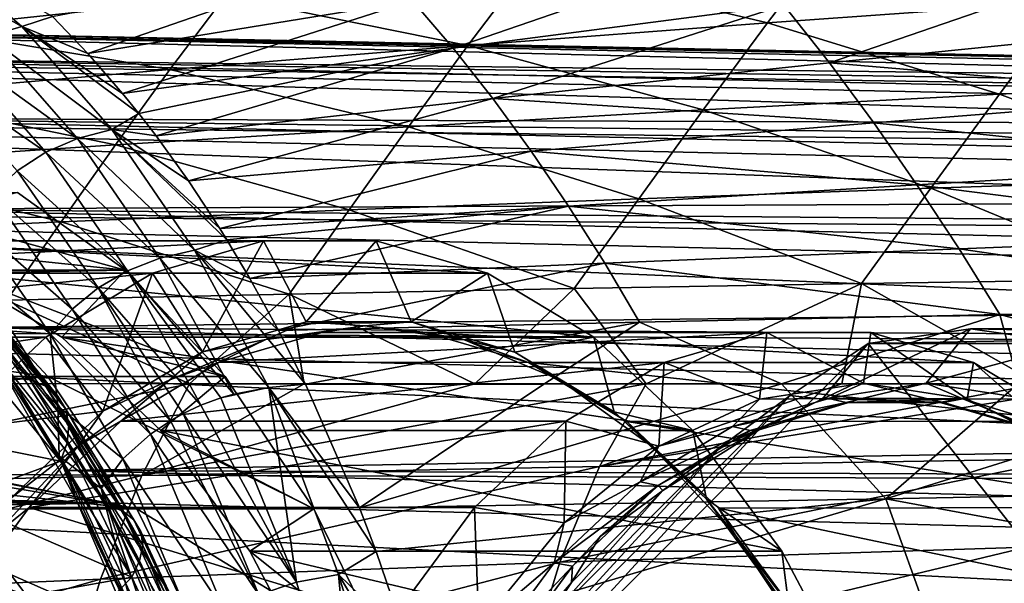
# Model space of a CAD drawing. Header units: metres. Extents: x 26 to 263, y -109 to 109.
# Tile 646 of 656: x 111.85 to 120.96, y 84.1 to 89.31. Entities that reach past the tile are written whole.
import ezdxf

# ---------------------------------------------------------------- set-up
doc = ezdxf.new("R2010")
doc.units = ezdxf.units.M
doc.layers.add('solid_500750', color=7, linetype='CONTINUOUS')

msp = doc.modelspace()

# ---------------------------------------------------------------- linework, layer by layer
at = {"layer": 'solid_500750'}
for points in [[(116.556099, 89.806755, 32.886768), (118.769066, 89.281021, 36.017475), (119.370262, 90.07058, 35.160942)], [(119.370262, 90.07058, 35.160942), (118.769066, 89.281021, 36.017475), (121.550667, 89.477959, 38.337162)], [(110.673996, 89.919228, 8.812799), (110.982269, 90.017693, 8.928707), (111.872116, 89.245651, 7.657878)], [(111.872116, 89.245651, 7.657878), (110.982269, 90.017693, 8.928707), (112.156128, 89.338829, 7.861714)], [(110.673996, 89.919228, 8.812799), (111.872116, 89.245651, 7.657878), (111.557869, 89.154533, 7.550462)], [(112.48484, 88.995804, 7.392269), (112.156128, 89.338829, 7.861714), (115.101013, 89.902779, 9.880235)], [(115.485825, 89.485756, 9.331633), (112.48484, 88.995804, 7.392269), (115.101013, 89.902779, 9.880235)], [(115.861801, 89.045341, 8.795143), (115.485825, 89.485756, 9.331633), (118.493271, 89.952568, 11.284496)], [(118.922707, 89.443428, 10.671957), (115.861801, 89.045341, 8.795143), (118.493271, 89.952568, 11.284496)], [(110.962791, 89.229538, 28.306192), (113.752869, 89.526459, 30.601374), (111.433998, 89.826286, 27.633202)], [(113.752869, 89.526459, 30.601374), (115.998672, 89.071075, 33.681271), (116.556099, 89.806755, 32.886768)], [(116.556099, 89.806755, 32.886768), (115.998672, 89.071075, 33.681271), (118.769066, 89.281021, 36.017475)], [(119.342758, 88.911186, 10.072039), (118.922707, 89.443428, 10.671957), (121.985664, 89.821327, 12.563896)], [(122.456795, 89.22438, 11.891018), (119.342758, 88.911186, 10.072039), (121.985664, 89.821327, 12.563896)], [(110.962791, 89.229538, 28.306192), (113.241776, 88.847969, 31.330036), (113.752869, 89.526459, 30.601374)], [(113.752869, 89.526459, 30.601374), (113.241776, 88.847969, 31.330036), (115.998672, 89.071075, 33.681271)], [(112.804817, 88.627167, 6.935296), (112.48484, 88.995804, 7.392269), (115.485825, 89.485756, 9.331633)], [(115.861801, 89.045341, 8.795143), (112.804817, 88.627167, 6.935296), (115.485825, 89.485756, 9.331633)], [(116.228165, 88.5811, 8.271905), (115.861801, 89.045341, 8.795143), (118.922707, 89.443428, 10.671957)], [(119.342758, 88.911186, 10.072039), (116.228165, 88.5811, 8.271905), (118.922707, 89.443428, 10.671957)], [(121.550667, 89.477959, 38.337162), (118.769066, 89.281021, 36.017475), (120.914963, 88.621521, 39.240723)], [(121.550667, 89.477959, 38.337162), (120.914963, 88.621521, 39.240723), (123.666481, 88.758636, 41.596771)], [(136.725693, 88.484215, 36.473999), (105.176247, 88.970764, 15.557454), (106.277962, 89.260277, 13.984038)], [(137.832581, 88.636101, 34.893204), (106.277962, 89.260277, 13.984038), (107.392128, 89.260277, 12.392848)], [(137.277435, 88.598068, 35.686047), (136.725693, 88.484215, 36.473999), (106.277962, 89.260277, 13.984038)], [(137.832581, 88.636101, 34.893204), (137.277435, 88.598068, 35.686047), (106.277962, 89.260277, 13.984038)], [(138.387741, 88.598076, 34.100365), (107.392128, 89.260277, 12.392848), (108.493843, 88.970764, 10.819432)], [(138.387741, 88.598076, 34.100365), (137.832581, 88.636101, 34.893204), (107.392128, 89.260277, 12.392848)], [(111.872116, 89.245651, 7.657878), (112.156128, 89.338829, 7.861714), (112.48484, 88.995804, 7.392269)], [(118.769066, 89.281021, 36.017475), (115.998672, 89.071075, 33.681271), (118.174934, 88.474655, 36.862602)], [(118.769066, 89.281021, 36.017475), (118.174934, 88.474655, 36.862602), (120.914963, 88.621521, 39.240723)], [(110.962791, 89.229538, 28.306192), (110.500603, 88.611557, 28.965258), (113.241776, 88.847969, 31.330036)], [(111.557869, 89.154533, 7.550462), (111.872116, 89.245651, 7.657878), (112.705444, 88.293983, 6.467814)], [(111.872116, 89.245651, 7.657878), (112.48484, 88.995804, 7.392269), (112.804817, 88.627167, 6.935296)], [(111.872116, 89.245651, 7.657878), (112.804817, 88.627167, 6.935296), (112.955399, 88.440941, 6.720238)], [(112.705444, 88.293983, 6.467814), (111.872116, 89.245651, 7.657878), (112.955399, 88.440941, 6.720238)], [(122.456795, 89.22438, 11.891018), (122.917999, 88.606178, 11.231358), (119.342758, 88.911186, 10.072039)], [(111.557869, 89.154533, 7.550462), (112.386658, 88.211571, 6.366854), (111.272293, 89.016136, 7.472584)], [(111.557869, 89.154533, 7.550462), (112.705444, 88.293983, 6.467814), (112.386658, 88.211571, 6.366854)], [(115.998672, 89.071075, 33.681271), (113.241776, 88.847969, 31.330036), (115.448692, 88.317932, 34.463959)], [(115.998672, 89.071075, 33.681271), (115.448692, 88.317932, 34.463959), (118.174934, 88.474655, 36.862602)], [(111.272293, 89.016136, 7.472584), (112.093895, 88.084007, 6.299231), (111.020035, 88.828819, 7.431325)], [(112.386658, 88.211571, 6.366854), (112.093895, 88.084007, 6.299231), (111.272293, 89.016136, 7.472584)], [(112.955399, 88.440941, 6.720238), (112.804817, 88.627167, 6.935296), (115.861801, 89.045341, 8.795143)], [(113.114944, 88.234177, 6.492383), (112.955399, 88.440941, 6.720238), (115.861801, 89.045341, 8.795143)], [(116.228165, 88.5811, 8.271905), (113.114944, 88.234177, 6.492383), (115.861801, 89.045341, 8.795143)], [(135.646072, 88.03231, 38.015869), (104.111588, 88.398209, 17.077946), (105.176247, 88.970764, 15.557454)], [(136.180786, 88.295242, 37.252205), (135.646072, 88.03231, 38.015869), (105.176247, 88.970764, 15.557454)], [(136.725693, 88.484215, 36.473999), (136.180786, 88.295242, 37.252205), (105.176247, 88.970764, 15.557454)], [(139.484375, 88.295265, 32.534203), (108.493843, 88.970764, 10.819432), (109.55851, 88.398209, 9.29894)], [(138.939468, 88.48423, 33.312408), (138.387741, 88.598076, 34.100365), (108.493843, 88.970764, 10.819432)], [(139.484375, 88.295265, 32.534203), (138.939468, 88.48423, 33.312408), (108.493843, 88.970764, 10.819432)], [(119.342758, 88.911186, 10.072039), (119.75267, 88.356834, 9.48587), (116.228165, 88.5811, 8.271905)], [(119.342758, 88.911186, 10.072039), (122.917999, 88.606178, 11.231358), (119.75267, 88.356834, 9.48587)], [(113.241776, 88.847969, 31.330036), (110.500603, 88.611557, 28.965258), (112.738548, 88.151215, 32.04636)], [(112.093895, 88.084007, 6.299231), (111.831512, 87.910934, 6.272439), (111.020035, 88.828819, 7.431325)], [(113.241776, 88.847969, 31.330036), (112.738548, 88.151215, 32.04636), (115.448692, 88.317932, 34.463959)], [(123.666481, 88.758636, 41.596771), (120.914963, 88.621521, 39.240723), (122.992157, 87.840584, 42.541317)], [(120.914963, 88.621521, 39.240723), (118.174934, 88.474655, 36.862602), (120.279305, 87.750679, 40.130844)], [(120.914963, 88.621521, 39.240723), (120.279305, 87.750679, 40.130844), (122.992157, 87.840584, 42.541317)], [(110.500603, 88.611557, 28.965258), (110.046799, 87.974396, 29.611349), (112.738548, 88.151215, 32.04636)], [(116.228165, 88.5811, 8.271905), (113.414604, 87.81768, 6.064424), (113.114944, 88.234177, 6.492383)], [(116.228165, 88.5811, 8.271905), (116.584236, 88.093941, 7.762936), (113.414604, 87.81768, 6.064424)], [(116.228165, 88.5811, 8.271905), (119.75267, 88.356834, 9.48587), (116.584236, 88.093941, 7.762936)], [(123.369865, 87.968758, 10.583915), (119.75267, 88.356834, 9.48587), (122.917999, 88.606178, 11.231358)], [(112.705444, 88.293983, 6.467814), (112.955399, 88.440941, 6.720238), (113.114944, 88.234177, 6.492383)], [(118.174934, 88.474655, 36.862602), (115.448692, 88.317932, 34.463959), (117.581123, 87.653854, 37.694351)], [(118.174934, 88.474655, 36.862602), (117.581123, 87.653854, 37.694351), (120.279305, 87.750679, 40.130844)], [(134.620285, 87.291527, 39.480843), (103.107765, 87.555397, 18.511551), (104.111588, 88.398209, 17.077946)], [(135.124832, 87.697052, 38.760277), (134.620285, 87.291527, 39.480843), (104.111588, 88.398209, 17.077946)], [(135.646072, 88.03231, 38.015869), (135.124832, 87.697052, 38.760277), (104.111588, 88.398209, 17.077946)], [(140.540344, 87.697083, 31.026125), (109.55851, 88.398209, 9.29894), (110.562325, 87.555397, 7.865334)], [(140.019104, 88.032341, 31.770536), (139.484375, 88.295265, 32.534203), (109.55851, 88.398209, 9.29894)], [(140.540344, 87.697083, 31.026125), (140.019104, 88.032341, 31.770536), (109.55851, 88.398209, 9.29894)], [(120.152763, 87.782204, 8.912812), (116.584236, 88.093941, 7.762936), (119.75267, 88.356834, 9.48587)], [(123.369865, 87.968758, 10.583915), (120.152763, 87.782204, 8.912812), (119.75267, 88.356834, 9.48587)], [(112.386658, 88.211571, 6.366854), (112.705444, 88.293983, 6.467814), (113.470779, 87.17688, 5.374877)], [(112.705444, 88.293983, 6.467814), (113.414604, 87.81768, 6.064424), (113.70356, 87.377953, 5.651756)], [(112.705444, 88.293983, 6.467814), (113.114944, 88.234177, 6.492383), (113.414604, 87.81768, 6.064424)], [(112.705444, 88.293983, 6.467814), (113.70356, 87.377953, 5.651756), (113.769081, 87.272568, 5.55818)], [(113.470779, 87.17688, 5.374877), (112.705444, 88.293983, 6.467814), (113.769081, 87.272568, 5.55818)], [(115.448692, 88.317932, 34.463959), (112.738548, 88.151215, 32.04636), (114.899872, 87.549988, 35.233368)], [(115.448692, 88.317932, 34.463959), (114.899872, 87.549988, 35.233368), (117.581123, 87.653854, 37.694351)], [(112.386658, 88.211571, 6.366854), (113.148819, 87.102989, 5.278423), (112.093895, 88.084007, 6.299231)], [(112.386658, 88.211571, 6.366854), (113.470779, 87.17688, 5.374877), (113.148819, 87.102989, 5.278423)], [(112.738548, 88.151215, 32.04636), (110.046799, 87.974396, 29.611349), (112.237808, 87.43898, 32.74942)], [(112.093895, 88.084007, 6.299231), (112.850311, 86.986702, 5.219003), (111.831512, 87.910934, 6.272439)], [(113.148819, 87.102989, 5.278423), (112.850311, 86.986702, 5.219003), (112.093895, 88.084007, 6.299231)], [(112.738548, 88.151215, 32.04636), (112.237808, 87.43898, 32.74942), (114.899872, 87.549988, 35.233368)], [(113.70356, 87.377953, 5.651756), (113.414604, 87.81768, 6.064424), (116.584236, 88.093941, 7.762936)], [(116.929955, 87.585281, 7.268191), (113.70356, 87.377953, 5.651756), (116.584236, 88.093941, 7.762936)], [(120.152763, 87.782204, 8.912812), (116.929955, 87.585281, 7.268191), (116.584236, 88.093941, 7.762936)], [(110.046799, 87.974396, 29.611349), (109.597198, 87.320686, 30.243996), (112.237808, 87.43898, 32.74942)], [(111.831512, 87.910934, 6.272439), (112.579369, 86.829041, 5.204436), (111.603218, 87.695457, 6.294875)], [(112.850311, 86.986702, 5.219003), (112.579369, 86.829041, 5.204436), (111.831512, 87.910934, 6.272439)], [(123.810349, 87.314796, 9.944894), (120.152763, 87.782204, 8.912812), (123.369865, 87.968758, 10.583915)], [(122.992157, 87.840584, 42.541317), (120.279305, 87.750679, 40.130844), (122.315834, 86.910629, 43.471012)], [(110.19632, 87.712456, 11.014822), (111.834618, 87.712456, 12.161975), (112.832512, 86.991768, 10.736837)], [(111.194206, 86.991768, 9.589684), (110.19632, 87.712456, 11.014822), (112.832512, 86.991768, 10.736837)], [(112.832512, 86.991768, 10.736837), (111.834618, 87.712456, 12.161975), (110.228394, 87.262444, 14.455904)], [(120.541801, 87.18959, 8.350357), (116.929955, 87.585281, 7.268191), (120.152763, 87.782204, 8.912812)], [(120.279305, 87.750679, 40.130844), (117.581123, 87.653854, 37.694351), (119.638748, 86.86821, 41.004227)], [(120.279305, 87.750679, 40.130844), (119.638748, 86.86821, 41.004227), (122.315834, 86.910629, 43.471012)], [(123.810349, 87.314796, 9.944894), (120.541801, 87.18959, 8.350357), (120.152763, 87.782204, 8.912812)], [(141.044891, 87.291565, 30.305553), (140.540344, 87.697083, 31.026125), (110.562325, 87.555397, 7.865334)], [(111.603218, 87.695457, 6.294875), (112.339813, 86.632858, 5.242949), (111.412094, 87.444221, 6.375847)], [(112.579369, 86.829041, 5.204436), (112.339813, 86.632858, 5.242949), (111.603218, 87.695457, 6.294875)], [(117.581123, 87.653854, 37.694351), (114.899872, 87.549988, 35.233368), (116.981689, 86.821396, 38.508747)], [(117.581123, 87.653854, 37.694351), (116.981689, 86.821396, 38.508747), (119.638748, 86.86821, 41.004227)], [(133.673599, 86.280083, 40.832855), (102.187202, 86.461159, 19.826248), (103.107765, 87.555397, 18.511551)], [(134.135544, 86.81823, 40.173126), (133.673599, 86.280083, 40.832855), (103.107765, 87.555397, 18.511551)], [(134.620285, 87.291527, 39.480843), (134.135544, 86.81823, 40.173126), (103.107765, 87.555397, 18.511551)], [(141.529633, 86.818268, 29.613268), (110.562325, 87.555397, 7.865334), (111.482887, 86.461159, 6.550637)], [(141.529633, 86.818268, 29.613268), (141.044891, 87.291565, 30.305553), (110.562325, 87.555397, 7.865334)], [(114.899872, 87.549988, 35.233368), (112.237808, 87.43898, 32.74942), (114.346451, 86.769981, 35.985649)], [(113.769081, 87.272568, 5.55818), (113.70356, 87.377953, 5.651756), (116.929955, 87.585281, 7.268191)], [(113.980751, 86.916588, 5.255884), (113.769081, 87.272568, 5.55818), (116.929955, 87.585281, 7.268191)], [(117.264618, 87.056808, 6.786711), (113.980751, 86.916588, 5.255884), (116.929955, 87.585281, 7.268191)], [(114.899872, 87.549988, 35.233368), (114.346451, 86.769981, 35.985649), (116.981689, 86.821396, 38.508747)], [(120.541801, 87.18959, 8.350357), (117.264618, 87.056808, 6.786711), (116.929955, 87.585281, 7.268191)], [(112.237808, 87.43898, 32.74942), (109.597198, 87.320686, 30.243996), (111.734848, 86.71376, 33.436001)], [(111.412094, 87.444221, 6.375847), (112.135193, 86.402817, 5.343178), (111.342834, 87.059738, 6.408047)], [(112.339813, 86.632858, 5.242949), (112.135193, 86.402817, 5.343178), (111.412094, 87.444221, 6.375847)], [(112.237808, 87.43898, 32.74942), (111.734848, 86.71376, 33.436001), (114.346451, 86.769981, 35.985649)], [(109.186668, 87.262444, 15.943647), (108.158997, 86.963501, 17.411314), (114.109001, 87.262428, 19.390636)], [(108.158997, 86.963501, 17.411314), (113.081169, 86.963402, 20.85853), (114.109001, 87.262428, 19.390636)], [(109.186668, 87.262444, 15.943647), (114.109001, 87.262428, 19.390636), (115.151039, 87.262428, 17.902445)], [(110.228394, 87.262444, 14.455904), (109.186668, 87.262444, 15.943647), (115.151039, 87.262428, 17.902445)], [(110.228394, 87.262444, 14.455904), (115.151039, 87.262428, 17.902445), (116.178871, 86.963402, 16.434551)], [(111.256065, 86.963501, 12.988237), (110.228394, 87.262444, 14.455904), (116.178871, 86.963402, 16.434551)], [(112.832512, 86.991768, 10.736837), (110.228394, 87.262444, 14.455904), (111.256065, 86.963501, 12.988237)], [(114.109001, 87.262428, 19.390636), (113.081169, 86.963402, 20.85853), (113.54277, 86.236923, 20.954231)], [(113.470779, 87.17688, 5.374877), (113.769081, 87.272568, 5.55818), (113.980751, 86.916588, 5.255884)], [(114.109001, 87.262428, 19.390636), (113.54277, 86.236923, 20.954231), (114.501663, 86.515343, 19.584787)], [(115.151039, 87.262428, 17.902445), (114.109001, 87.262428, 19.390636), (114.501663, 86.515343, 19.584787)], [(115.151039, 87.262428, 17.902445), (114.501663, 86.515343, 19.584787), (115.47377, 86.514473, 18.196474)], [(116.178871, 86.963402, 16.434551), (115.151039, 87.262428, 17.902445), (115.47377, 86.514473, 18.196474)], [(124.236839, 86.646469, 9.312709), (120.541801, 87.18959, 8.350357), (123.810349, 87.314796, 9.944894)], [(113.148819, 87.102989, 5.278423), (113.470779, 87.17688, 5.374877), (114.158707, 85.907738, 4.391554)], [(113.470779, 87.17688, 5.374877), (114.245972, 86.434036, 4.877112), (114.496323, 85.936249, 4.519694)], [(113.470779, 87.17688, 5.374877), (114.496323, 85.936249, 4.519694), (114.158707, 85.907738, 4.391554)], [(113.470779, 87.17688, 5.374877), (113.980751, 86.916588, 5.255884), (114.245972, 86.434036, 4.877112)], [(120.918289, 86.580719, 7.798065), (117.264618, 87.056808, 6.786711), (120.541801, 87.18959, 8.350357)], [(124.236839, 86.646469, 9.312709), (120.918289, 86.580719, 7.798065), (120.541801, 87.18959, 8.350357)], [(113.148819, 87.102989, 5.278423), (113.833862, 85.844093, 4.296776), (112.850311, 86.986702, 5.219003)], [(113.148819, 87.102989, 5.278423), (114.158707, 85.907738, 4.391554), (113.833862, 85.844093, 4.296776)], [(112.115128, 86.00779, 8.274471), (104.023323, 86.00779, 19.830774), (104.944244, 86.991768, 18.51556)], [(112.115128, 86.00779, 8.274471), (104.944244, 86.991768, 18.51556), (111.194206, 86.991768, 9.589684)], [(111.947281, 85.9776, 7.156783), (111.775482, 85.996895, 7.016923), (110.975876, 86.981041, 8.159072)], [(111.947281, 85.9776, 7.156783), (110.975876, 86.981041, 8.159072), (111.149399, 86.959976, 8.29628)], [(111.194206, 86.991768, 9.589684), (112.832512, 86.991768, 10.736837), (113.753433, 86.00779, 9.421624)], [(112.115128, 86.00779, 8.274471), (111.194206, 86.991768, 9.589684), (113.753433, 86.00779, 9.421624)], [(112.832512, 86.991768, 10.736837), (111.256065, 86.963501, 12.988237), (112.241646, 86.373665, 11.580679)], [(112.135193, 86.402817, 5.343178), (111.784302, 86.429398, 5.777573), (111.342834, 87.059738, 6.408047)], [(113.753433, 86.00779, 9.421624), (112.832512, 86.991768, 10.736837), (112.241646, 86.373665, 11.580679)], [(112.850311, 86.986702, 5.219003), (113.528526, 85.742401, 4.240348), (112.579369, 86.829041, 5.204436)], [(112.850311, 86.986702, 5.219003), (113.713127, 85.809807, 4.27016), (113.528526, 85.742401, 4.240348)], [(112.850311, 86.986702, 5.219003), (113.833862, 85.844093, 4.296776), (113.713127, 85.809807, 4.27016)], [(114.245972, 86.434036, 4.877112), (113.980751, 86.916588, 5.255884), (117.264618, 87.056808, 6.786711)], [(117.587547, 86.509811, 6.318964), (114.245972, 86.434036, 4.877112), (117.264618, 87.056808, 6.786711)], [(120.918289, 86.580719, 7.798065), (117.587547, 86.509811, 6.318964), (117.264618, 87.056808, 6.786711)], [(108.158997, 86.963501, 17.411314), (107.173409, 86.373665, 18.818872), (113.081169, 86.963402, 20.85853)], [(107.173409, 86.373665, 18.818872), (112.095589, 86.373505, 22.266087), (113.081169, 86.963402, 20.85853)], [(111.947281, 85.9776, 7.156783), (111.149399, 86.959976, 8.29628), (112.093925, 85.920349, 7.316347)], [(111.149399, 86.959976, 8.29628), (111.300766, 86.896904, 8.449097), (112.093925, 85.920349, 7.316347)], [(111.256065, 86.963501, 12.988237), (116.178871, 86.963402, 16.434551), (117.164452, 86.373505, 15.026995)], [(112.241646, 86.373665, 11.580679), (111.256065, 86.963501, 12.988237), (117.164452, 86.373505, 15.026995)], [(111.300766, 86.896904, 8.449097), (111.420822, 86.795128, 8.608706), (112.20636, 85.827972, 7.486844)], [(112.093925, 85.920349, 7.316347), (111.300766, 86.896904, 8.449097), (112.20636, 85.827972, 7.486844)], [(113.081169, 86.963402, 20.85853), (112.095589, 86.373505, 22.266087), (112.623322, 85.686852, 22.267338)], [(113.081169, 86.963402, 20.85853), (112.623322, 85.686852, 22.267338), (113.54277, 86.236923, 20.954231)], [(116.178871, 86.963402, 16.434551), (115.47377, 86.514473, 18.196474), (116.432503, 86.234344, 16.827261)], [(117.164452, 86.373505, 15.026995), (116.178871, 86.963402, 16.434551), (116.432503, 86.234344, 16.827261)], [(122.315834, 86.910629, 43.471012), (119.638748, 86.86821, 41.004227), (121.275635, 85.941048, 44.062626)], [(111.420822, 86.795128, 8.608706), (111.503517, 86.659767, 8.767089), (112.278915, 85.705116, 7.659708)], [(112.20636, 85.827972, 7.486844), (111.420822, 86.795128, 8.608706), (112.278915, 85.705116, 7.659708)], [(141.991592, 86.280136, 28.953535), (141.529633, 86.818268, 29.613268), (111.482887, 86.461159, 6.550637)], [(112.579369, 86.829041, 5.204436), (113.247032, 85.598778, 4.231354), (112.339813, 86.632858, 5.242949)], [(112.579369, 86.829041, 5.204436), (113.36692, 85.666321, 4.228424), (113.247032, 85.598778, 4.231354)], [(112.579369, 86.829041, 5.204436), (113.528526, 85.742401, 4.240348), (113.36692, 85.666321, 4.228424)], [(116.981689, 86.821396, 38.508747), (114.346451, 86.769981, 35.985649), (116.062019, 85.941299, 38.989491)], [(116.981689, 86.821396, 38.508747), (116.062019, 85.941299, 38.989491), (117.648285, 85.940895, 40.556911)], [(119.638748, 86.86821, 41.004227), (116.981689, 86.821396, 38.508747), (117.648285, 85.940895, 40.556911)], [(119.638748, 86.86821, 41.004227), (117.648285, 85.940895, 40.556911), (119.457306, 85.940742, 42.318794)], [(119.638748, 86.86821, 41.004227), (119.457306, 85.940742, 42.318794), (121.275635, 85.941048, 44.062626)], [(111.734848, 86.71376, 33.436001), (111.344818, 85.942856, 34.201584), (113.423943, 85.94223, 36.335495)], [(114.346451, 86.769981, 35.985649), (111.734848, 86.71376, 33.436001), (113.423943, 85.94223, 36.335495)], [(114.346451, 86.769981, 35.985649), (113.423943, 85.94223, 36.335495), (114.483177, 85.941841, 37.408272)], [(114.346451, 86.769981, 35.985649), (114.483177, 85.941841, 37.408272), (116.062019, 85.941299, 38.989491)], [(111.398582, 86.610336, 6.328436), (111.784302, 86.429398, 5.777573), (112.206169, 85.733696, 5.175084)], [(112.217903, 85.270142, 5.158324), (111.398582, 86.610336, 6.328436), (112.206169, 85.733696, 5.175084)], [(111.646538, 86.143303, 6.145164), (111.398582, 86.610336, 6.328436), (112.217903, 85.270142, 5.158324)], [(111.503517, 86.659767, 8.767089), (111.544716, 86.49762, 8.916288), (112.307961, 85.557945, 7.826253)], [(112.278915, 85.705116, 7.659708), (111.503517, 86.659767, 8.767089), (112.307961, 85.557945, 7.826253)], [(112.339813, 86.632858, 5.242949), (113.064178, 85.475792, 4.262279), (112.135193, 86.402817, 5.343178)], [(112.339813, 86.632858, 5.242949), (113.247032, 85.598778, 4.231354), (113.064178, 85.475792, 4.262279)], [(124.236839, 86.646469, 9.312709), (123.277588, 85.945091, 8.134318), (120.918289, 86.580719, 7.798065)], [(120.918289, 86.580719, 7.798065), (118.899269, 85.940399, 6.296), (117.587547, 86.509811, 6.318964)], [(120.918289, 86.580719, 7.798065), (121.091553, 85.942734, 7.207444), (118.899269, 85.940399, 6.296)], [(120.918289, 86.580719, 7.798065), (123.277588, 85.945091, 8.134318), (121.091553, 85.942734, 7.207444)], [(132.829315, 85.022903, 42.038612), (101.370468, 85.139938, 20.992668), (102.187202, 86.461159, 19.826248)], [(133.237289, 85.680412, 41.455963), (132.829315, 85.022903, 42.038612), (102.187202, 86.461159, 19.826248)], [(133.673599, 86.280083, 40.832855), (133.237289, 85.680412, 41.455963), (102.187202, 86.461159, 19.826248)], [(142.427902, 85.680466, 28.33042), (111.482887, 86.461159, 6.550637), (112.299622, 85.139938, 5.384217)], [(111.646538, 86.143303, 6.145164), (112.299622, 85.139938, 5.384217), (111.482887, 86.461159, 6.550637)], [(142.427902, 85.680466, 28.33042), (141.991592, 86.280136, 28.953535), (111.482887, 86.461159, 6.550637)], [(111.544716, 86.49762, 8.916288), (111.542328, 86.316841, 9.048808), (112.292038, 85.39386, 7.978112)], [(112.307961, 85.557945, 7.826253), (111.544716, 86.49762, 8.916288), (112.292038, 85.39386, 7.978112)], [(112.135193, 86.402817, 5.343178), (112.206169, 85.733696, 5.175084), (111.784302, 86.429398, 5.777573)], [(114.131554, 86.351501, 20.240986), (114.501663, 86.515343, 19.584787), (113.54277, 86.236923, 20.954231)], [(114.131554, 86.351501, 20.240986), (115.044685, 86.476799, 18.936895), (114.501663, 86.515343, 19.584787)], [(114.131554, 86.351501, 20.240986), (114.648254, 86.41568, 19.677404), (115.044685, 86.476799, 18.936895)], [(117.587547, 86.509811, 6.318964), (114.496323, 85.936249, 4.519694), (114.245972, 86.434036, 4.877112)], [(117.587547, 86.509811, 6.318964), (116.700821, 85.938194, 5.40006), (114.496323, 85.936249, 4.519694)], [(115.044685, 86.476799, 18.936895), (115.47377, 86.514473, 18.196474), (114.501663, 86.515343, 19.584787)], [(115.044685, 86.476799, 18.936895), (114.648254, 86.41568, 19.677404), (115.610886, 86.414825, 18.302635)], [(115.044685, 86.476799, 18.936895), (115.957825, 86.351501, 17.632803), (115.47377, 86.514473, 18.196474)], [(115.044685, 86.476799, 18.936895), (115.610886, 86.414825, 18.302635), (115.957825, 86.351501, 17.632803)], [(115.957825, 86.351501, 17.632803), (116.432503, 86.234344, 16.827261), (115.47377, 86.514473, 18.196474)], [(117.587547, 86.509811, 6.318964), (118.899269, 85.940399, 6.296), (116.700821, 85.938194, 5.40006)], [(119.275581, 85.799843, 23.944666), (119.699791, 86.314171, 24.216747), (120.649033, 86.449997, 22.861099)], [(119.275581, 85.799843, 23.944666), (120.649033, 86.449997, 22.861099), (120.236542, 85.946449, 22.572271)], [(127.011902, 86.449997, 27.316399), (120.649033, 86.449997, 22.861099), (119.699791, 86.314171, 24.216747)], [(126.062653, 86.314171, 28.67207), (127.011902, 86.449997, 27.316399), (119.699791, 86.314171, 24.216747)], [(120.236542, 85.946449, 22.572271), (120.649033, 86.449997, 22.861099), (121.598267, 86.314171, 21.505447)], [(127.961128, 86.314171, 25.96077), (121.598267, 86.314171, 21.505447), (120.649033, 86.449997, 22.861099)], [(127.011902, 86.449997, 27.316399), (127.961128, 86.314171, 25.96077), (120.649033, 86.449997, 22.861099)], [(107.173409, 86.373665, 18.818872), (106.256866, 85.508942, 20.127838), (112.095589, 86.373505, 22.266087)], [(106.256866, 85.508942, 20.127838), (111.179138, 85.508835, 23.574911), (112.095589, 86.373505, 22.266087)], [(112.095589, 86.373505, 22.266087), (111.179138, 85.508835, 23.574911), (112.623322, 85.686852, 22.267338)], [(112.135193, 86.402817, 5.343178), (112.808113, 85.246696, 4.382957), (112.206169, 85.733696, 5.175084)], [(112.135193, 86.402817, 5.343178), (113.064178, 85.475792, 4.262279), (112.808113, 85.246696, 4.382957)], [(112.241646, 86.373665, 11.580679), (117.164452, 86.373505, 15.026995), (118.080902, 85.508835, 13.71817)], [(113.158195, 85.508942, 10.271713), (112.241646, 86.373665, 11.580679), (118.080902, 85.508835, 13.71817)], [(113.753433, 86.00779, 9.421624), (112.241646, 86.373665, 11.580679), (113.158195, 85.508942, 10.271713)], [(113.240906, 85.978706, 21.512966), (113.698715, 86.139977, 21.033487), (114.131554, 86.351501, 20.240986)], [(113.240906, 85.978706, 21.512966), (114.131554, 86.351501, 20.240986), (113.54277, 86.236923, 20.954231)], [(114.648254, 86.41568, 19.677404), (113.698715, 86.139977, 21.033487), (118.764069, 86.415329, 22.564463)], [(114.131554, 86.351501, 20.240986), (113.698715, 86.139977, 21.033487), (114.648254, 86.41568, 19.677404)], [(113.698715, 86.139977, 21.033487), (117.815659, 86.139412, 23.918928), (118.764069, 86.415329, 22.564463)], [(114.648254, 86.41568, 19.677404), (118.764069, 86.415329, 22.564463), (119.725586, 86.415329, 21.191267)], [(115.610886, 86.414825, 18.302635), (114.648254, 86.41568, 19.677404), (119.725586, 86.415329, 21.191267)], [(115.610886, 86.414825, 18.302635), (119.725586, 86.415329, 21.191267), (120.673996, 86.139412, 19.836802)], [(116.560265, 86.137428, 16.946779), (115.610886, 86.414825, 18.302635), (120.673996, 86.139412, 19.836802)], [(115.957825, 86.351501, 17.632803), (115.610886, 86.414825, 18.302635), (116.560265, 86.137428, 16.946779)], [(115.957825, 86.351501, 17.632803), (116.560265, 86.137428, 16.946779), (116.848473, 85.978706, 16.360823)], [(115.957825, 86.351501, 17.632803), (116.848473, 85.978706, 16.360823), (116.432503, 86.234344, 16.827261)], [(117.164452, 86.373505, 15.026995), (116.432503, 86.234344, 16.827261), (117.351692, 85.682587, 15.514521)], [(118.080902, 85.508835, 13.71817), (117.164452, 86.373505, 15.026995), (117.351692, 85.682587, 15.514521)], [(118.696526, 85.799896, 23.538843), (118.764069, 86.415329, 22.564463), (117.815659, 86.139412, 23.918928)], [(118.696526, 85.799896, 23.538843), (119.657318, 85.946449, 22.166691), (118.764069, 86.415329, 22.564463)], [(119.657318, 85.946449, 22.166691), (119.725586, 86.415329, 21.191267), (118.764069, 86.415329, 22.564463)], [(119.657318, 85.946449, 22.166691), (120.618103, 85.799896, 20.79454), (119.725586, 86.415329, 21.191267)], [(120.618103, 85.799896, 20.79454), (120.673996, 86.139412, 19.836802), (119.725586, 86.415329, 21.191267)], [(111.542328, 86.316841, 9.048808), (111.495216, 86.127647, 9.159801), (112.230042, 85.223778, 8.110365)], [(112.292038, 85.39386, 7.978112), (111.542328, 86.316841, 9.048808), (112.230042, 85.223778, 8.110365)], [(122.512154, 82.740311, 33.742714), (119.699791, 86.314171, 24.216747), (116.149292, 82.740311, 29.287392)], [(118.978394, 85.833282, 24.72843), (116.149292, 82.740311, 29.287392), (119.699791, 86.314171, 24.216747)], [(118.978394, 85.833282, 24.72843), (119.699791, 86.314171, 24.216747), (119.275581, 85.799843, 23.944666)], [(122.512154, 82.740311, 33.742714), (126.062653, 86.314171, 28.67207), (119.699791, 86.314171, 24.216747)], [(120.236542, 85.946449, 22.572271), (121.598267, 86.314171, 21.505447), (121.197502, 85.799843, 21.199877)], [(113.240906, 85.978706, 21.512966), (113.54277, 86.236923, 20.954231), (112.623322, 85.686852, 22.267338)], [(116.848473, 85.978706, 16.360823), (117.351692, 85.682587, 15.514521), (116.432503, 86.234344, 16.827261)], [(112.230042, 85.223778, 8.110365), (111.495216, 86.127647, 9.159801), (110.514442, 85.566246, 10.560486)], [(112.3731, 84.877159, 4.982301), (111.646538, 86.143303, 6.145164), (112.217903, 85.270142, 5.158324)], [(112.3731, 84.877159, 4.982301), (112.299622, 85.139938, 5.384217), (111.646538, 86.143303, 6.145164)], [(113.698715, 86.139977, 21.033487), (112.788239, 85.595276, 22.333782), (117.815659, 86.139412, 23.918928)], [(113.240906, 85.978706, 21.512966), (112.788239, 85.595276, 22.333782), (113.698715, 86.139977, 21.033487)], [(112.788239, 85.595276, 22.333782), (116.906235, 85.5951, 25.217718), (117.815659, 86.139412, 23.918928)], [(116.560265, 86.137428, 16.946779), (120.673996, 86.139412, 19.836802), (121.58342, 85.5951, 18.538012)], [(117.470482, 85.591049, 15.646846), (116.560265, 86.137428, 16.946779), (121.58342, 85.5951, 18.538012)], [(116.848473, 85.978706, 16.360823), (116.560265, 86.137428, 16.946779), (117.470482, 85.591049, 15.646846)], [(117.764931, 85.364693, 24.869303), (117.815659, 86.139412, 23.918928), (116.906235, 85.5951, 25.217718)], [(117.764931, 85.364693, 24.869303), (118.696526, 85.799896, 23.538843), (117.815659, 86.139412, 23.918928)], [(120.618103, 85.799896, 20.79454), (121.549706, 85.364693, 19.464081), (120.673996, 86.139412, 19.836802)], [(121.549706, 85.364693, 19.464081), (121.58342, 85.5951, 18.538012), (120.673996, 86.139412, 19.836802)], [(85.843597, 85.831947, -11.411067), (111.775482, 85.996895, 7.016923), (112.490364, 84.832954, 5.995787)], [(108.067253, 85.699829, 14.055439), (104.023323, 86.00779, 19.830774), (112.115128, 86.00779, 8.274471)], [(108.548866, 85.662727, 13.36762), (108.067253, 85.699829, 14.055439), (112.115128, 86.00779, 8.274471)], [(108.548866, 85.662727, 13.36762), (112.115128, 86.00779, 8.274471), (112.936409, 84.784782, 7.101569)], [(112.661255, 84.815514, 6.137126), (112.490364, 84.832954, 5.995787), (111.775482, 85.996895, 7.016923)], [(112.661255, 84.815514, 6.137126), (111.775482, 85.996895, 7.016923), (111.947281, 85.9776, 7.156783)], [(112.661255, 84.815514, 6.137126), (111.947281, 85.9776, 7.156783), (112.803665, 84.76516, 6.30274)], [(111.947281, 85.9776, 7.156783), (112.093925, 85.920349, 7.316347), (112.803665, 84.76516, 6.30274)], [(112.115128, 86.00779, 8.274471), (113.753433, 86.00779, 9.421624), (114.574707, 84.784782, 8.248722)], [(112.936409, 84.784782, 7.101569), (112.115128, 86.00779, 8.274471), (114.574707, 84.784782, 8.248722)], [(112.394669, 85.367592, 22.721516), (112.788239, 85.595276, 22.333782), (113.240906, 85.978706, 21.512966)], [(112.394669, 85.367592, 22.721516), (113.240906, 85.978706, 21.512966), (112.623322, 85.686852, 22.267338)], [(114.574707, 84.784782, 8.248722), (113.753433, 86.00779, 9.421624), (113.158195, 85.508942, 10.271713)], [(116.848473, 85.978706, 16.360823), (117.470482, 85.591049, 15.646846), (117.69471, 85.367592, 15.152275)], [(116.848473, 85.978706, 16.360823), (117.69471, 85.367592, 15.152275), (117.351692, 85.682587, 15.514521)], [(113.423943, 85.94223, 36.335495), (111.344818, 85.942856, 34.201584), (108.818466, 84.99733, 32.674286)], [(112.981689, 85.092873, 36.93116), (113.423943, 85.94223, 36.335495), (108.818466, 84.99733, 32.674286)], [(112.093925, 85.920349, 7.316347), (112.20636, 85.827972, 7.486844), (112.909256, 84.683914, 6.482997)], [(112.803665, 84.76516, 6.30274), (112.093925, 85.920349, 7.316347), (112.909256, 84.683914, 6.482997)], [(114.483177, 85.941841, 37.408272), (113.423943, 85.94223, 36.335495), (112.981689, 85.092873, 36.93116)], [(116.062019, 85.941299, 38.989491), (114.483177, 85.941841, 37.408272), (112.981689, 85.092873, 36.93116)], [(117.648285, 85.940895, 40.556911), (116.062019, 85.941299, 38.989491), (112.981689, 85.092873, 36.93116)], [(117.216835, 85.176079, 41.115971), (117.648285, 85.940895, 40.556911), (112.981689, 85.092873, 36.93116)], [(114.158707, 85.907738, 4.391554), (114.414909, 84.104828, 3.252439), (113.713127, 85.809807, 4.27016)], [(113.833862, 85.844093, 4.296776), (114.158707, 85.907738, 4.391554), (113.713127, 85.809807, 4.27016)], [(114.158707, 85.907738, 4.391554), (114.496323, 85.936249, 4.519694), (114.996002, 84.79364, 3.805322)], [(114.158707, 85.907738, 4.391554), (114.996002, 84.79364, 3.805322), (115.149254, 84.390816, 3.586569)], [(114.158707, 85.907738, 4.391554), (115.149254, 84.390816, 3.586569), (114.801239, 84.175629, 3.342446)], [(114.158707, 85.907738, 4.391554), (114.801239, 84.175629, 3.342446), (114.414909, 84.104828, 3.252439)], [(114.996002, 84.79364, 3.805322), (114.496323, 85.936249, 4.519694), (116.700821, 85.938194, 5.40006)], [(114.996002, 84.79364, 3.805322), (116.700821, 85.938194, 5.40006), (118.899269, 85.940399, 6.296)], [(119.863358, 84.877258, 5.810559), (114.996002, 84.79364, 3.805322), (118.899269, 85.940399, 6.296)], [(121.939995, 85.941292, 44.693066), (121.275635, 85.941048, 44.062626), (117.216835, 85.176079, 41.115971)], [(121.524879, 85.248192, 45.227074), (121.939995, 85.941292, 44.693066), (117.216835, 85.176079, 41.115971)], [(121.275635, 85.941048, 44.062626), (119.457306, 85.940742, 42.318794), (117.216835, 85.176079, 41.115971)], [(119.457306, 85.940742, 42.318794), (117.648285, 85.940895, 40.556911), (117.216835, 85.176079, 41.115971)], [(119.338112, 85.805634, 22.904736), (119.657318, 85.946449, 22.166691), (118.696526, 85.799896, 23.538843)], [(119.863358, 84.877258, 5.810559), (118.899269, 85.940399, 6.296), (121.091553, 85.942734, 7.207444)], [(119.275581, 85.799843, 23.944666), (120.236542, 85.946449, 22.572271), (119.629135, 85.802109, 23.156937)], [(119.338112, 85.805634, 22.904736), (120.241676, 85.805634, 21.614311), (119.657318, 85.946449, 22.166691)], [(120.236542, 85.946449, 22.572271), (120.578201, 85.802109, 21.801523), (119.629135, 85.802109, 23.156937)], [(120.241676, 85.805634, 21.614311), (120.618103, 85.799896, 20.79454), (119.657318, 85.946449, 22.166691)], [(119.863358, 84.877258, 5.810559), (121.091553, 85.942734, 7.207444), (123.277588, 85.945091, 8.134318)], [(124.7005, 84.97274, 7.8923), (119.863358, 84.877258, 5.810559), (123.277588, 85.945091, 8.134318)], [(120.236542, 85.946449, 22.572271), (121.197502, 85.799843, 21.199877), (120.578201, 85.802109, 21.801523)], [(86.222984, 85.409721, -11.718966), (85.843597, 85.831947, -11.411067), (112.490364, 84.832954, 5.995787)], [(112.909256, 84.683914, 6.482997), (112.20636, 85.827972, 7.486844), (112.972725, 84.575859, 6.668844)], [(112.20636, 85.827972, 7.486844), (112.278915, 85.705116, 7.659708), (112.972725, 84.575859, 6.668844)], [(113.528526, 85.742401, 4.240348), (113.713127, 85.809807, 4.27016), (114.414909, 84.104828, 3.252439)], [(116.383133, 83.220757, 28.435247), (116.149292, 82.740311, 29.287392), (118.978394, 85.833282, 24.72843)], [(116.383133, 83.220757, 28.435247), (118.978394, 85.833282, 24.72843), (118.343834, 85.364487, 25.275345)], [(118.446869, 85.546341, 24.177563), (118.696526, 85.799896, 23.538843), (117.764931, 85.364693, 24.869303)], [(118.978394, 85.833282, 24.72843), (119.275581, 85.799843, 23.944666), (118.343834, 85.364487, 25.275345)], [(118.343834, 85.364487, 25.275345), (119.275581, 85.799843, 23.944666), (118.694344, 85.516144, 24.491957)], [(118.446869, 85.546341, 24.177563), (119.338112, 85.805634, 22.904736), (118.696526, 85.799896, 23.538843)], [(118.446869, 85.546341, 24.177563), (119.496796, 85.767555, 23.011997), (119.338112, 85.805634, 22.904736)], [(118.609123, 85.5093, 24.279722), (118.694344, 85.516144, 24.491957), (119.629135, 85.802109, 23.156937)], [(119.496796, 85.767555, 23.011997), (118.609123, 85.5093, 24.279722), (119.629135, 85.802109, 23.156937)], [(119.275581, 85.799843, 23.944666), (119.629135, 85.802109, 23.156937), (118.694344, 85.516144, 24.491957)], [(119.338112, 85.805634, 22.904736), (119.496796, 85.767555, 23.011997), (120.396744, 85.767555, 21.72674)], [(119.338112, 85.805634, 22.904736), (120.396744, 85.767555, 21.72674), (120.241676, 85.805634, 21.614311)], [(119.496796, 85.767555, 23.011997), (119.629135, 85.802109, 23.156937), (120.578201, 85.802109, 21.801523)], [(120.396744, 85.767555, 21.72674), (119.496796, 85.767555, 23.011997), (120.578201, 85.802109, 21.801523)], [(120.241676, 85.805634, 21.614311), (121.132919, 85.546341, 20.341486), (120.618103, 85.799896, 20.79454)], [(120.241676, 85.805634, 21.614311), (120.396744, 85.767555, 21.72674), (121.284416, 85.5093, 20.459015)], [(120.241676, 85.805634, 21.614311), (121.284416, 85.5093, 20.459015), (121.132919, 85.546341, 20.341486)], [(121.284416, 85.5093, 20.459015), (120.396744, 85.767555, 21.72674), (120.578201, 85.802109, 21.801523)], [(121.284416, 85.5093, 20.459015), (120.578201, 85.802109, 21.801523), (121.512993, 85.516144, 20.466503)], [(121.197502, 85.799843, 21.199877), (121.512993, 85.516144, 20.466503), (120.578201, 85.802109, 21.801523)], [(121.132919, 85.546341, 20.341486), (121.549706, 85.364693, 19.464081), (120.618103, 85.799896, 20.79454)], [(112.217903, 85.270142, 5.158324), (112.206169, 85.733696, 5.175084), (112.608437, 84.972626, 4.600582)], [(112.808113, 85.246696, 4.382957), (112.608437, 84.972626, 4.600582), (112.206169, 85.733696, 5.175084)], [(112.278915, 85.705116, 7.659708), (112.307961, 85.557945, 7.826253), (112.990883, 84.446419, 6.85094)], [(112.972725, 84.575859, 6.668844), (112.278915, 85.705116, 7.659708), (112.990883, 84.446419, 6.85094)], [(113.36692, 85.666321, 4.228424), (113.528526, 85.742401, 4.240348), (114.414909, 84.104828, 3.252439)], [(118.446869, 85.546341, 24.177563), (118.609123, 85.5093, 24.279722), (119.496796, 85.767555, 23.011997)], [(109.027, 85.550339, 12.684783), (108.548866, 85.662727, 13.36762), (112.936409, 84.784782, 7.101569)], [(111.179138, 85.508835, 23.574911), (111.768417, 84.880142, 23.488272), (112.623322, 85.686852, 22.267338)], [(112.394669, 85.367592, 22.721516), (112.623322, 85.686852, 22.267338), (111.768417, 84.880142, 23.488272)], [(142.835876, 85.022957, 27.747768), (142.427902, 85.680466, 28.33042), (112.299622, 85.139938, 5.384217)], [(113.247032, 85.598778, 4.231354), (113.36692, 85.666321, 4.228424), (114.064865, 83.987686, 3.228369)], [(114.414909, 84.104828, 3.252439), (114.064865, 83.987686, 3.228369), (113.36692, 85.666321, 4.228424)], [(118.080902, 85.508835, 13.71817), (117.351692, 85.682587, 15.514521), (118.206131, 84.874329, 14.294258)], [(117.69471, 85.367592, 15.152275), (118.206131, 84.874329, 14.294258), (117.351692, 85.682587, 15.514521)], [(109.495773, 85.365005, 12.015298), (109.027, 85.550339, 12.684783), (112.936409, 84.784782, 7.101569)], [(112.230042, 85.223778, 8.110365), (110.514442, 85.566246, 10.560486), (111.247749, 84.862984, 9.513215)], [(112.788239, 85.595276, 22.333782), (111.941673, 84.796432, 23.542805), (116.906235, 85.5951, 25.217718)], [(112.394669, 85.367592, 22.721516), (111.941673, 84.796432, 23.542805), (112.788239, 85.595276, 22.333782)], [(111.941673, 84.796432, 23.542805), (116.060608, 84.797241, 26.425407), (116.906235, 85.5951, 25.217718)], [(112.307961, 85.557945, 7.826253), (112.292038, 85.39386, 7.978112), (112.962814, 84.302101, 7.020138)], [(112.990883, 84.446419, 6.85094), (112.307961, 85.557945, 7.826253), (112.962814, 84.302101, 7.020138)], [(113.247032, 85.598778, 4.231354), (114.064865, 83.987686, 3.228369), (113.064178, 85.475792, 4.262279)], [(116.890831, 84.654068, 26.117645), (116.906235, 85.5951, 25.217718), (116.060608, 84.797241, 26.425407)], [(116.890831, 84.654068, 26.117645), (117.764931, 85.364693, 24.869303), (116.906235, 85.5951, 25.217718)], [(117.470482, 85.591049, 15.646846), (121.58342, 85.5951, 18.538012), (122.429054, 84.797241, 17.330322)], [(118.316589, 84.790672, 14.438488), (117.470482, 85.591049, 15.646846), (122.429054, 84.797241, 17.330322)], [(117.69471, 85.367592, 15.152275), (117.470482, 85.591049, 15.646846), (118.316589, 84.790672, 14.438488)], [(117.592262, 85.034836, 25.398069), (118.446869, 85.546341, 24.177563), (117.764931, 85.364693, 24.869303)], [(117.592262, 85.034836, 25.398069), (118.609123, 85.5093, 24.279722), (118.446869, 85.546341, 24.177563)], [(117.757942, 84.999847, 25.49534), (117.802048, 84.952896, 25.766279), (118.694344, 85.516144, 24.491957)], [(118.609123, 85.5093, 24.279722), (117.757942, 84.999847, 25.49534), (118.694344, 85.516144, 24.491957)], [(118.343834, 85.364487, 25.275345), (118.694344, 85.516144, 24.491957), (117.802048, 84.952896, 25.766279)], [(113.064178, 85.475792, 4.262279), (113.752251, 83.830856, 3.28306), (112.808113, 85.246696, 4.382957)], [(114.064865, 83.987686, 3.228369), (113.752251, 83.830856, 3.28306), (113.064178, 85.475792, 4.262279)], [(113.158195, 85.508942, 10.271713), (118.080902, 85.508835, 13.71817), (118.903221, 84.39296, 12.543778)], [(113.980644, 84.392921, 9.097133), (113.158195, 85.508942, 10.271713), (118.903221, 84.39296, 12.543778)], [(114.574707, 84.784782, 8.248722), (113.158195, 85.508942, 10.271713), (113.980644, 84.392921, 9.097133)], [(117.592262, 85.034836, 25.398069), (117.757942, 84.999847, 25.49534), (118.609123, 85.5093, 24.279722)], [(118.903221, 84.39296, 12.543778), (118.080902, 85.508835, 13.71817), (118.206131, 84.874329, 14.294258)], [(86.592133, 84.952576, -12.020557), (86.222984, 85.409721, -11.718966), (112.490364, 84.832954, 5.995787)], [(109.953415, 85.107307, 11.361721), (109.495773, 85.365005, 12.015298), (112.936409, 84.784782, 7.101569)], [(111.613686, 84.533203, 23.836874), (111.941673, 84.796432, 23.542805), (112.394669, 85.367592, 22.721516)], [(111.613686, 84.533203, 23.836874), (112.394669, 85.367592, 22.721516), (111.768417, 84.880142, 23.488272)], [(112.292038, 85.39386, 7.978112), (112.230042, 85.223778, 8.110365), (112.889343, 84.151527, 7.168785)], [(112.962814, 84.302101, 7.020138), (112.292038, 85.39386, 7.978112), (112.889343, 84.151527, 7.168785)], [(116.383133, 83.220757, 28.435247), (118.343834, 85.364487, 25.275345), (116.680283, 83.689995, 27.65114)], [(116.680283, 83.689995, 27.65114), (118.343834, 85.364487, 25.275345), (117.802048, 84.952896, 25.766279)], [(117.592262, 85.034836, 25.398069), (117.764931, 85.364693, 24.869303), (116.890831, 84.654068, 26.117645)], [(117.69471, 85.367592, 15.152275), (118.316589, 84.790672, 14.438488), (118.475693, 84.533203, 14.036916)], [(117.69471, 85.367592, 15.152275), (118.475693, 84.533203, 14.036916), (118.206131, 84.874329, 14.294258)], [(112.93293, 83.70282, 4.137159), (112.217903, 85.270142, 5.158324), (112.608437, 84.972626, 4.600582)], [(112.3731, 84.877159, 4.982301), (112.217903, 85.270142, 5.158324), (112.93293, 83.70282, 4.137159)], [(112.808113, 85.246696, 4.382957), (113.478485, 83.640144, 3.428908), (112.608437, 84.972626, 4.600582)], [(113.752251, 83.830856, 3.28306), (113.478485, 83.640144, 3.428908), (112.808113, 85.246696, 4.382957)], [(121.524879, 85.248192, 45.227074), (117.216835, 85.176079, 41.115971), (116.850197, 84.29007, 41.610779)], [(121.169357, 84.428909, 45.696781), (121.524879, 85.248192, 45.227074), (116.850197, 84.29007, 41.610779)], [(112.889343, 84.151527, 7.168785), (112.230042, 85.223778, 8.110365), (111.247749, 84.862984, 9.513215)], [(117.216835, 85.176079, 41.115971), (112.981689, 85.092873, 36.93116), (112.60231, 84.13208, 37.453335)], [(116.850197, 84.29007, 41.610779), (117.216835, 85.176079, 41.115971), (112.60231, 84.13208, 37.453335)], [(132.108231, 83.550941, 43.06842), (100.675804, 83.621254, 21.984755), (101.370468, 85.139938, 20.992668)], [(132.452194, 84.311623, 42.577202), (132.108231, 83.550941, 43.06842), (101.370468, 85.139938, 20.992668)], [(132.829315, 85.022903, 42.038612), (132.452194, 84.311623, 42.577202), (101.370468, 85.139938, 20.992668)], [(112.981689, 85.092873, 36.93116), (108.818466, 84.99733, 32.674286), (108.424522, 83.954361, 33.225647)], [(112.60231, 84.13208, 37.453335), (112.981689, 85.092873, 36.93116), (108.424522, 83.954361, 33.225647)], [(110.395134, 84.78038, 10.730876), (109.953415, 85.107307, 11.361721), (112.936409, 84.784782, 7.101569)], [(143.212997, 84.311676, 27.209169), (112.299622, 85.139938, 5.384217), (112.994293, 83.621246, 4.39213)], [(112.3731, 84.877159, 4.982301), (112.994293, 83.621246, 4.39213), (112.299622, 85.139938, 5.384217)], [(143.212997, 84.311676, 27.209169), (142.835876, 85.022957, 27.747768), (112.299622, 85.139938, 5.384217)], [(112.93293, 83.70282, 4.137159), (112.608437, 84.972626, 4.600582), (113.267303, 83.379333, 3.659621)], [(113.478485, 83.640144, 3.428908), (113.267303, 83.379333, 3.659621), (112.608437, 84.972626, 4.600582)], [(116.7976, 84.285072, 26.532963), (117.592262, 85.034836, 25.398069), (116.890831, 84.654068, 26.117645)], [(116.7976, 84.285072, 26.532963), (117.757942, 84.999847, 25.49534), (117.592262, 85.034836, 25.398069)], [(116.7976, 84.285072, 26.532963), (116.966461, 84.253082, 26.625689), (117.757942, 84.999847, 25.49534)], [(117.757942, 84.999847, 25.49534), (116.966461, 84.253082, 26.625689), (117.222443, 84.527245, 26.260454)], [(117.757942, 84.999847, 25.49534), (117.222443, 84.527245, 26.260454), (117.802048, 84.952896, 25.766279)], [(125.091591, 83.91037, 7.320347), (119.863358, 84.877258, 5.810559), (124.7005, 84.97274, 7.8923)], [(86.948555, 84.460724, -12.313127), (86.592133, 84.952576, -12.020557), (112.490364, 84.832954, 5.995787)], [(116.680283, 83.689995, 27.65114), (117.802048, 84.952896, 25.766279), (116.956306, 84.101585, 26.974125)], [(116.956306, 84.101585, 26.974125), (117.802048, 84.952896, 25.766279), (117.222443, 84.527245, 26.260454)], [(86.948555, 84.460724, -12.313127), (112.490364, 84.832954, 5.995787), (113.107277, 83.509407, 5.114554)], [(111.941673, 84.796432, 23.542805), (111.18222, 83.765366, 24.627422), (115.301834, 83.767601, 27.50905)], [(111.613686, 84.533203, 23.836874), (111.18222, 83.765366, 24.627422), (111.941673, 84.796432, 23.542805)], [(112.889343, 84.151527, 7.168785), (111.247749, 84.862984, 9.513215), (111.920647, 83.978149, 8.552226)], [(111.679794, 83.82975, 8.547476), (111.920647, 83.978149, 8.552226), (111.247749, 84.862984, 9.513215)], [(111.941673, 84.796432, 23.542805), (115.301834, 83.767601, 27.50905), (116.060608, 84.797241, 26.425407)], [(113.01545, 83.381142, 4.064929), (112.3731, 84.877159, 4.982301), (112.93293, 83.70282, 4.137159)], [(113.01545, 83.381142, 4.064929), (112.994293, 83.621246, 4.39213), (112.3731, 84.877159, 4.982301)], [(112.661255, 84.815514, 6.137126), (113.107277, 83.509407, 5.114554), (112.490364, 84.832954, 5.995787)], [(113.277214, 83.494705, 5.257438), (112.661255, 84.815514, 6.137126), (113.415993, 83.452126, 5.42824)], [(112.661255, 84.815514, 6.137126), (112.803665, 84.76516, 6.30274), (113.415993, 83.452126, 5.42824)], [(113.277214, 83.494705, 5.257438), (113.107277, 83.509407, 5.114554), (112.661255, 84.815514, 6.137126)], [(115.149254, 84.390816, 3.586569), (114.996002, 84.79364, 3.805322), (119.863358, 84.877258, 5.810559)], [(115.431152, 83.566353, 3.184193), (115.149254, 84.390816, 3.586569), (119.863358, 84.877258, 5.810559)], [(116.100792, 83.689606, 27.245939), (116.060608, 84.797241, 26.425407), (115.301834, 83.767601, 27.50905)], [(120.27523, 83.736244, 5.215714), (115.431152, 83.566353, 3.184193), (119.863358, 84.877258, 5.810559)], [(116.100792, 83.689606, 27.245939), (116.890831, 84.654068, 26.117645), (116.060608, 84.797241, 26.425407)], [(118.903221, 84.39296, 12.543778), (118.206131, 84.874329, 14.294258), (118.972549, 83.831558, 13.199699)], [(118.475693, 84.533203, 14.036916), (118.972549, 83.831558, 13.199699), (118.206131, 84.874329, 14.294258)], [(118.316589, 84.790672, 14.438488), (122.429054, 84.797241, 17.330322), (123.187828, 83.767601, 16.246679)], [(119.075523, 83.75808, 13.354609), (118.316589, 84.790672, 14.438488), (123.187828, 83.767601, 16.246679)], [(118.475693, 84.533203, 14.036916), (118.316589, 84.790672, 14.438488), (119.075523, 83.75808, 13.354609)], [(125.091591, 83.91037, 7.320347), (120.27523, 83.736244, 5.215714), (119.863358, 84.877258, 5.810559)], [(110.395134, 84.78038, 10.730876), (112.936409, 84.784782, 7.101569), (113.63781, 83.352867, 6.099856)], [(110.819954, 84.384666, 10.12418), (110.395134, 84.78038, 10.730876), (113.63781, 83.352867, 6.099856)], [(112.803665, 84.76516, 6.30274), (112.909256, 84.683914, 6.482997), (113.515724, 83.38343, 5.616871)], [(113.415993, 83.452126, 5.42824), (112.803665, 84.76516, 6.30274), (113.515724, 83.38343, 5.616871)], [(112.936409, 84.784782, 7.101569), (114.574707, 84.784782, 8.248722), (115.276115, 83.352867, 7.247009)], [(113.63781, 83.352867, 6.099856), (112.936409, 84.784782, 7.101569), (115.276115, 83.352867, 7.247009)], [(115.276115, 83.352867, 7.247009), (114.574707, 84.784782, 8.248722), (113.980644, 84.392921, 9.097133)], [(113.515724, 83.38343, 5.616871), (112.909256, 84.683914, 6.482997), (113.571396, 83.292068, 5.813854)], [(112.909256, 84.683914, 6.482997), (112.972725, 84.575859, 6.668844), (113.571396, 83.292068, 5.813854)], [(116.7976, 84.285072, 26.532963), (116.890831, 84.654068, 26.117645), (116.100792, 83.689606, 27.245939)], [(112.972725, 84.575859, 6.668844), (112.990883, 84.446419, 6.85094), (113.580215, 83.182625, 6.009289)], [(113.571396, 83.292068, 5.813854), (112.972725, 84.575859, 6.668844), (113.580215, 83.182625, 6.009289)], [(116.966461, 84.253082, 26.625689), (116.956306, 84.101585, 26.974125), (117.222443, 84.527245, 26.260454)], [(118.475693, 84.533203, 14.036916), (119.075523, 83.75808, 13.354609), (119.172188, 83.496078, 13.042211)], [(118.475693, 84.533203, 14.036916), (119.172188, 83.496078, 13.042211), (118.972549, 83.831558, 13.199699)], [(125.56073, 84.549507, 49.71032), (121.169357, 84.428909, 45.696781), (120.879539, 83.524315, 46.087303)], [(125.281059, 83.702721, 50.081089), (125.56073, 84.549507, 49.71032), (120.879539, 83.524315, 46.087303)], [(87.284836, 83.943474, -12.58966), (86.948555, 84.460724, -12.313127), (113.107277, 83.509407, 5.114554)], [(112.990883, 84.446419, 6.85094), (112.962814, 84.302101, 7.020138), (113.541733, 83.0606, 6.19336)], [(113.580215, 83.182625, 6.009289), (112.990883, 84.446419, 6.85094), (113.541733, 83.0606, 6.19336)], [(121.169357, 84.428909, 45.696781), (116.850197, 84.29007, 41.610779), (116.549088, 83.320831, 42.023102)], [(120.879539, 83.524315, 46.087303), (121.169357, 84.428909, 45.696781), (116.549088, 83.320831, 42.023102)], [(111.225883, 83.919968, 9.544449), (110.819954, 84.384666, 10.12418), (113.63781, 83.352867, 6.099856)], [(113.980644, 84.392921, 9.097133), (118.903221, 84.39296, 12.543778), (119.608978, 83.056343, 11.535854)], [(114.686516, 83.056076, 8.089049), (113.980644, 84.392921, 9.097133), (119.608978, 83.056343, 11.535854)], [(115.276115, 83.352867, 7.247009), (113.980644, 84.392921, 9.097133), (114.686516, 83.056076, 8.089049)], [(114.801239, 84.175629, 3.342446), (115.149254, 84.390816, 3.586569), (115.431152, 83.566353, 3.184193)], [(119.608978, 83.056343, 11.535854), (118.903221, 84.39296, 12.543778), (118.972549, 83.831558, 13.199699)], [(116.850197, 84.29007, 41.610779), (112.60231, 84.13208, 37.453335), (112.288658, 83.091942, 37.889187)], [(116.549088, 83.320831, 42.023102), (116.850197, 84.29007, 41.610779), (112.288658, 83.091942, 37.889187)], [(112.962814, 84.302101, 7.020138), (112.889343, 84.151527, 7.168785), (113.457153, 82.933495, 6.357862)], [(113.541733, 83.0606, 6.19336), (112.962814, 84.302101, 7.020138), (113.457153, 82.933495, 6.357862)], [(143.556961, 83.550995, 26.717947), (143.212997, 84.311676, 27.209169), (112.994293, 83.621246, 4.39213)], [(116.084557, 83.31749, 27.551291), (116.7976, 84.285072, 26.532963), (116.100792, 83.689606, 27.245939)], [(116.084557, 83.31749, 27.551291), (116.966461, 84.253082, 26.625689), (116.7976, 84.285072, 26.532963)], [(116.084557, 83.31749, 27.551291), (116.256279, 83.289375, 27.639936), (116.966461, 84.253082, 26.625689)], [(116.966461, 84.253082, 26.625689), (116.256279, 83.289375, 27.639936), (116.956306, 84.101585, 26.974125)], [(112.889343, 84.151527, 7.168785), (111.920647, 83.978149, 8.552226), (112.227364, 83.474411, 8.114187)], [(113.457153, 82.933495, 6.357862), (112.889343, 84.151527, 7.168785), (112.227364, 83.474411, 8.114187)], [(114.801239, 84.175629, 3.342446), (114.981911, 82.244301, 2.446381), (114.414909, 84.104828, 3.252439)], [(114.801239, 84.175629, 3.342446), (115.431152, 83.566353, 3.184193), (115.681923, 82.713257, 2.826241)], [(114.801239, 84.175629, 3.342446), (115.681923, 82.713257, 2.826241), (115.37281, 82.294647, 2.529903)], [(114.801239, 84.175629, 3.342446), (115.37281, 82.294647, 2.529903), (114.981911, 82.244301, 2.446381)], [(112.60231, 84.13208, 37.453335), (108.424522, 83.954361, 33.225647), (108.096985, 82.837601, 33.686474)], [(112.288658, 83.091942, 37.889187), (112.60231, 84.13208, 37.453335), (108.096985, 82.837601, 33.686474)], [(114.414909, 84.104828, 3.252439), (114.981911, 82.244301, 2.446381), (114.064865, 83.987686, 3.228369)], [(116.256279, 83.289375, 27.639936), (116.230377, 83.035973, 28.01086), (116.956306, 84.101585, 26.974125)], [(116.680283, 83.689995, 27.65114), (116.956306, 84.101585, 26.974125), (116.230377, 83.035973, 28.01086)]]:
    msp.add_3dface(points, dxfattribs=at)

doc.saveas('drawing.dxf')
